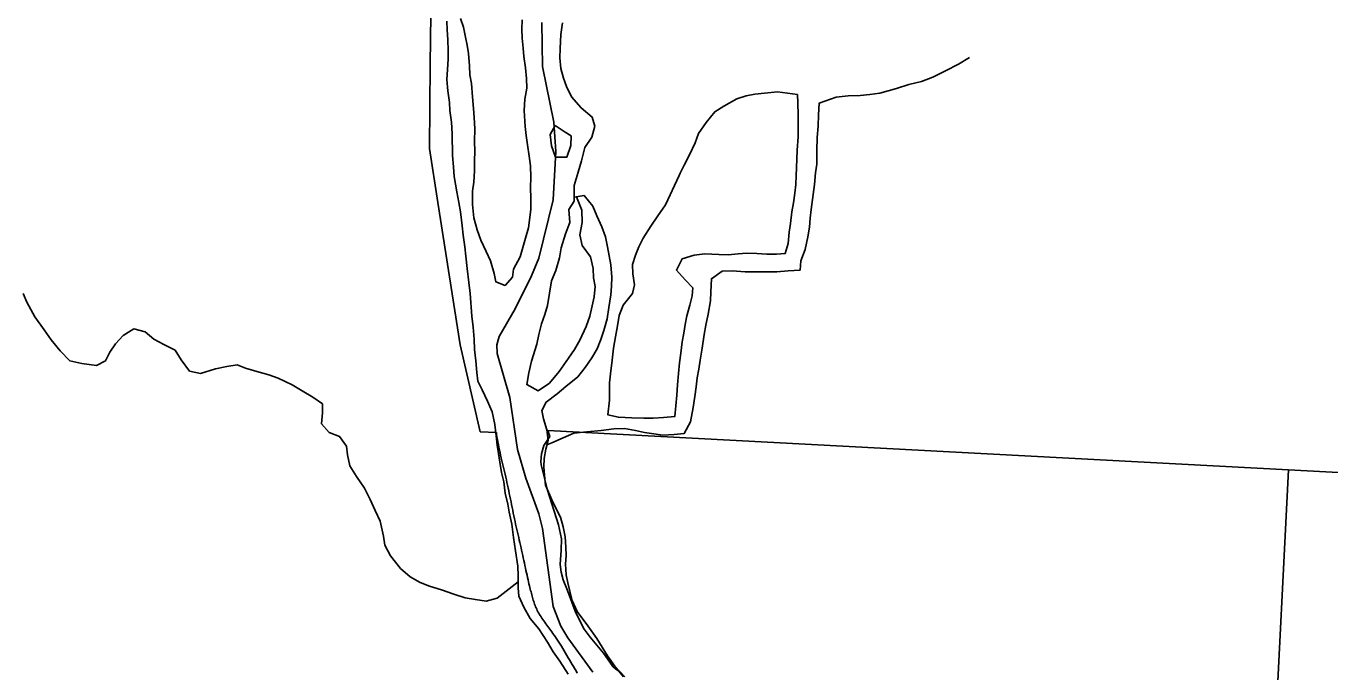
# Model space of a CAD drawing. Extents: x 114843 to 284848, y 317643 to 566895.
# Drawn here: x 199714 to 207782, y 322389 to 326386 of the extents above; entities that cross this region are included whole.
import ezdxf

# ---------------------------------------------------------------- set-up
doc = ezdxf.new("R2010")
doc.units = 0
for name, color, linetype in [('GM_X_Corporation', 7, 'Continuous'), ('GM_X_Major_River', 7, 'Continuous'), ('GM_X_Minor_Lake', 7, 'Continuous'), ('GM_X_Minor_River', 7, 'Continuous'), ('GM_X_Section', 7, 'Continuous'), ('GM_X_Township', 7, 'Continuous')]:
    doc.layers.add(name, color=color, linetype=linetype)

msp = doc.modelspace()

# ---------------------------------------------------------------- linework, layer by layer
at = {"layer": 'GM_X_Corporation'}
msp.add_lwpolyline([(202218.1, 326458.1), (202215.1, 326147.7), (202210.4, 325628.6), (202262.6, 325295.2), (202400, 324413.6), (202523.9, 323875.2), (202623.7, 323869.7), (202625.1, 323860.3), (202627.6, 323844.3), (202630.3, 323828.2), (202633.1, 323811.9), (202636.2, 323795.5), (202639.4, 323779.1), (202642.7, 323762.6), (202646.3, 323746), (202649.9, 323729.4), (202653.7, 323712.7), (202657.6, 323696), (202661.6, 323679.2), (202665.6, 323662.5), (202669.7, 323645.7), (202673.8, 323628.8), (202677.9, 323612), (202681.9, 323595.1), (202685.8, 323578.2), (202689.6, 323561.3), (202693.3, 323544.4), (202696.9, 323527.4), (202700.4, 323510.4), (202703.9, 323493.3), (202707.4, 323476.1), (202710.9, 323458.8), (202714.4, 323441.5), (202717.9, 323424.1), (202721.4, 323406.6), (202725, 323389), (202728.6, 323371.5), (202732.2, 323354.1), (202735.8, 323336.8), (202739.5, 323319.7), (202743.2, 323302.7), (202746.9, 323286), (202750.7, 323269.6), (202754.4, 323253.3), (202758.2, 323237.1), (202761.9, 323221.1), (202765.6, 323205.2), (202769.3, 323189.3), (202772.9, 323173.5), (202776.5, 323157.6), (202780, 323141.8), (202783.4, 323126), (202786.8, 323110.2), (202790.2, 323094.5), (202793.6, 323078.7), (202796.9, 323063.1), (202800.3, 323047.5), (202803.6, 323031.9), (202806.9, 323016.6), (202810.2, 323001.5), (202813.4, 322986.7), (202816.6, 322972.5), (202819.7, 322958.8), (202822.7, 322945.9), (202825.6, 322933.7), (202828.3, 322922.4), (202831, 322911.8), (202833.5, 322901.9), (202835.9, 322892.6), (202838.3, 322883.7), (202840.7, 322875.2), (202843, 322866.8), (202845.3, 322858.5), (202847.6, 322850.2), (202849.9, 322841.9), (202852.3, 322833.6), (202854.8, 322825.3), (202857.4, 322817), (202860.2, 322808.8), (202863.1, 322800.6), (202866.3, 322792.6), (202869.7, 322784.6), (202873.3, 322776.7), (202877.2, 322768.8), (202881.4, 322760.9), (202885.8, 322753.1), (202890.4, 322745.1), (202895.3, 322737.1), (202900.4, 322729.1), (202905.8, 322720.9), (202911.4, 322712.6), (202917.2, 322704.2), (202923.2, 322695.7), (202929.3, 322687.3), (202935.4, 322678.7), (202941.7, 322670.2), (202948, 322661.7), (202954.3, 322653.2), (202960.7, 322644.7), (202967.1, 322635.9), (202973.7, 322626.9), (202980.4, 322617.4), (202987.3, 322607.5), (202994.5, 322596.9), (203002, 322585.6), (203009.7, 322573.5), (203017.7, 322560.7), (203026, 322547.3), (203034.4, 322533.5), (203042.8, 322519.4), (203051.4, 322505.2), (203059.9, 322490.9), (203068.5, 322476.7), (203076.9, 322462.7), (203085.2, 322448.9), (203093.3, 322435.3), (203101.3, 322421.8), (203109.2, 322408.3), (203116.8, 322394.8), (203124.3, 322381.2)], dxfattribs=at)
at = {"layer": 'GM_X_Major_River'}
for points in [[(202317.1, 326417.3), (202320, 326363.2), (202323, 326301), (202326.1, 326234.9), (202325, 326180.7), (202322.1, 326116.5), (202317.1, 326056.3), (202324.2, 325986.2), (202333.4, 325914.1), (202336.2, 325864.1), (202345.4, 325792), (202350.6, 325719.9), (202352.8, 325585.6), (202357.9, 325515.5), (202362.9, 325455.4), (202378.5, 325359.4), (202391.5, 325293.4), (202402.5, 325235.5), (202411.9, 325149.4), (202418.8, 325091.3), (202428, 325019.3), (202435, 324961.2), (202442.2, 324885.2), (202453.6, 324799.1), (202460.7, 324731.1), (202473, 324590.9), (202480.2, 324522.8), (202485.4, 324448.7), (202488.4, 324384.6), (202497.6, 324314.6), (202502.7, 324242.5), (202509.6, 324188.4), (202536.5, 324134.7), (202569.6, 324065.1), (202598.7, 323999.4), (202614, 323919.5), (202623.1, 323849.4), (202628.1, 323791.4), (202636.9, 323741.4), (202645.8, 323687.4), (202654.8, 323623.4), (202669.8, 323565.4), (202678.9, 323495.4), (202694, 323427.5), (202702.9, 323377.5), (202720.1, 323303.6), (202729.4, 323221.5), (202742.8, 323137.5), (202756.3, 323043.5), (202759.3, 322983.4), (202758.5, 322909.2), (202763.4, 322857.1), (202794.5, 322789.5), (202833.6, 322719.9), (202886.6, 322654.7), (202939.9, 322573.3), (202974.9, 322513.8), (203015.8, 322456.3), (203067.1, 322374.9)], [(202782.8, 326425.1), (202781.7, 326366.9), (202782.7, 326310.8), (202789.7, 326248.7), (202794.5, 326198.6), (202803.6, 326128.6), (202810.7, 326062.5), (202811.7, 326002.4), (202800.8, 325934), (202796, 325863.7), (202801.6, 325763.6), (202808.5, 325709.5), (202815.5, 325651.5), (202826.6, 325581.5), (202835.6, 325521.5), (202836.8, 325449.3), (202835.8, 325387.1), (202836.9, 325319), (202838, 325250.8), (202821.9, 325138.2), (202805, 325073.8), (202770.9, 324956.9), (202730.1, 324882), (202723, 324831.7), (202677.8, 324780.8), (202619.5, 324803.9), (202610.6, 324853.9), (202587.4, 324933.7), (202560.4, 324991.4), (202527.3, 325061.1), (202504.3, 325124.9), (202485.1, 325198.7), (202475.7, 325282.8), (202476.3, 325365), (202483.4, 325419.3), (202488.3, 325489.6), (202489.3, 325551.8), (202490.3, 325611.9), (202489.3, 325672.1), (202490, 325750.3), (202486.9, 325820.5), (202481.9, 325876.5), (202476.7, 325948.6), (202469.4, 326030.7), (202460.5, 326084.7), (202457.6, 326140.8), (202450.4, 326216.9), (202443.5, 326267), (202432.7, 326316.9), (202419.7, 326378.9), (202402.8, 326432.7)], [(203173.9, 324273.8), (203214.9, 324332.6), (203248, 324389.3), (203271, 324445.9), (203288.1, 324502.3), (203308.9, 324574.9), (203319.7, 324645.2), (203332.4, 324723.7), (203335.6, 324775.8), (203338.7, 324832.1), (203331.4, 324908.1), (203322.5, 324964.1), (203311.6, 325020.1), (203298.6, 325082), (203275.6, 325143.8), (203246.5, 325211.5), (203221.5, 325271.3), (203166.4, 325338.5), (203104.6, 325327.5), (203105.5, 325399.7), (203130.1, 325482.3), (203150.9, 325552.8), (203171.6, 325635.4), (203214.5, 325698.3), (203233.4, 325766.8), (203216.5, 325822.7), (203147.6, 325879.7), (203088.5, 325948.9), (203057.4, 326012.5), (203038.6, 326064.4), (203023.6, 326124.3), (203016.5, 326190.3), (203017.6, 326246.5), (203022.2, 326334.8), (203033, 326407.2)], [(202986.9, 325771.7), (202956.3, 325716), (202965.5, 325644), (202990.7, 325574.2), (203060.6, 325575.4), (203085.4, 325648), (203086.4, 325706.2), (203050.2, 325730)], [(203050.2, 325730), (202986.9, 325771.7)], [(203105.7, 325302.6), (203071.9, 325250.7), (203079.2, 325170.6), (203052.4, 325100), (203025.8, 325013.3), (203014.9, 324950.9), (202992.2, 324872.3), (202965.2, 324809.7), (202939.7, 324656.9), (202922.7, 324600.4), (202903.6, 324544), (202886.7, 324477.5), (202873.7, 324417.1), (202841.4, 324312.3), (202824.6, 324239.8), (202811.8, 324167.4), (202882.4, 324128.5), (202951.6, 324175.8), (203012.4, 324249), (203071, 324330.2), (203108.1, 324385), (203141.2, 324441.7), (203179.8, 324526.6), (203202.7, 324591.1), (203217.6, 324655.6), (203228.7, 324709.9), (203235.7, 324774.2), (203224.8, 324828.1), (203223.8, 324886.3), (203206.7, 324958.2), (203155.5, 325027.5), (203140.5, 325093.4), (203155.2, 325169.9), (203152, 325246), (203120.2, 325330.2)], [(203120.2, 325330.2), (203104.8, 325327.5)], [(203104.8, 325327.5), (203105.7, 325302.6)], [(203419.2, 322358.8), (203356.2, 322423.9), (203311.2, 322489.3), (203245.4, 322596.5), (203190.2, 322673.8), (203124.7, 322762.9), (203093.6, 322830.6), (203078.7, 322888.5), (203065.9, 322940.4), (203055, 322990.4), (203052, 323056.5), (203055.1, 323108.7), (203054.2, 323160.8), (203049.2, 323224.9), (203036.2, 323286.9), (203021.2, 323346.8), (202973.7, 323440.2), (202928, 323543.7), (202921, 323603.8), (202918.1, 323657.9), (202919.3, 323710), (202930.3, 323768.4), (202943.4, 323822.7), (202936.4, 323886.8), (202915.3, 323954.6), (202904.4, 324006.6), (202931.5, 324059.2), (203000.7, 324110.4), (203053.9, 324155.5), (203126.9, 324214.8), (203173.9, 324273.8)]]:
    msp.add_lwpolyline(points, dxfattribs=at)
at = {"layer": 'GM_X_Minor_Lake'}
for points in [[(203754.6, 325460.6), (203670.9, 325280), (203623.5, 325211.5), (203580.1, 325146.9), (203532.8, 325074.4), (203505.3, 325020), (203483.8, 324967.7), (203466.3, 324909.5), (203468.8, 324853.4), (203479.4, 324785.3), (203465.9, 324731.1), (203408.6, 324658.5), (203383.2, 324594.1), (203373.7, 324529.9), (203360.3, 324463.7), (203349, 324393.4), (203339.6, 324319.2), (203330.4, 324233), (203322.9, 324178.8), (203323.8, 324070.6), (203312.6, 323980.3), (203378.7, 323964.9), (203462.6, 323961.6), (203536.6, 323960.3), (203594.5, 323958.8), (203658.4, 323963.4), (203728.3, 323970.1), (203741.1, 324102.4), (203744.6, 324166.6), (203749.9, 324236.8), (203757.4, 324300.9), (203764.8, 324361.1), (203774.2, 324431.3), (203783.7, 324485.5), (203791.2, 324539.7), (203802.8, 324591.9), (203820.2, 324658.2), (203835.6, 324716.4), (203839.2, 324766.6), (203792.8, 324816.2), (203738.3, 324875.8), (203773.7, 324946.3), (203847.4, 324969), (203913.3, 324975.6), (204001.2, 324972.4), (204059.2, 324970.9), (204119.1, 324975.5), (204173, 324980), (204235, 324978.5), (204296.9, 324975.1), (204356.9, 324973.6), (204410.8, 324978.1), (204430.2, 325040.4), (204435.6, 325110.6), (204443.1, 325164.8), (204452.5, 325237), (204462, 325291.2), (204471.4, 325351.4), (204477, 325405.5), (204478.5, 325459.6), (204482, 325511.8), (204483.6, 325561.9), (204485.1, 325618), (204490.4, 325700.2), (204491.9, 325758.3), (204491.2, 325834.5), (204488.5, 325910.6), (204488.1, 325962.7)], [(204488.1, 325962.7), (204364, 325979.6), (204282.2, 325970.8), (204222.3, 325964.3), (204170.5, 325953.8), (204112.7, 325935.3), (204031.2, 325890.4), (203975.5, 325855.9), (203922.2, 325789.3), (203874.8, 325720.7), (203853.3, 325664.4), (203818, 325589.9), (203786.6, 325525.5), (203761.1, 325475.2), (203754.6, 325460.6)]]:
    msp.add_lwpolyline(points, dxfattribs=at)
at = {"layer": 'GM_X_Minor_River'}
for points in [[(202936.5, 323794), (202967.7, 323807.1), (203037.1, 323838.3), (203102.6, 323867.5), (203184.4, 323874.9), (203272.3, 323882.4), (203350.1, 323893.7), (203416, 323894.8), (203484.2, 323883.9), (203540.3, 323870.9), (203598.5, 323861.8), (203654.6, 323854.7), (203724.5, 323857.9), (203786.3, 323865), (203825.1, 323935.8), (203841.7, 324026.3), (203852.6, 324092.7), (203859.6, 324153), (203866.6, 324209.2), (203877.7, 324263.6), (203884.8, 324317.8), (203897.6, 324392.2), (203910.2, 324476.7), (203919.3, 324535), (203934.1, 324603.4), (203948.8, 324685.9), (203951.8, 324742.1), (203954.5, 324822.3), (204021.7, 324869.6), (204083.7, 324870.6), (204163.7, 324866), (204229.7, 324865.1), (204301.7, 324864.3), (204359.6, 324865.2), (204429.5, 324870.4), (204503.4, 324875.7), (204508.4, 324933.9), (204535.3, 325002.6), (204552, 325081.1), (204561, 325141.4), (204566.1, 325197.6), (204571.2, 325251.8), (204592.7, 325404.6), (204599.5, 325476.9), (204606.6, 325531.2), (204607.2, 325615.4), (204609.9, 325695.7), (204614.7, 325766), (204617.6, 325836.2), (204620.4, 325908.4), (204725.7, 325946.3), (204801.6, 325953.6), (204875.5, 325956.9), (204935.3, 325961.9), (204997.2, 325970.9), (205100.6, 326000.7), (205176.2, 326024.1), (205253.9, 326043.4), (205325.4, 326070.7), (205402.7, 326108.1), (205484, 326149.6), (205551.3, 326190.8)], [(199696.1, 324730.8), (199719, 324677), (199768.4, 324585.6), (199825.7, 324506.3), (199868.7, 324444.9), (199923.8, 324375.6), (199984.8, 324314.5), (200059, 324297.7), (200149.2, 324285.1), (200204.7, 324314.1), (200231.8, 324368.7), (200266.9, 324419.5), (200314.1, 324470.4), (200381.4, 324511.6), (200449.6, 324494.7), (200504.3, 324447.5), (200566.9, 324414.5), (200635.4, 324379.5), (200674.3, 324320), (200725.5, 324250.7), (200793.7, 324235.8), (200885.1, 324265.4)], [(200885.1, 324265.4), (200954.9, 324278.6), (201020.7, 324289.7), (201071, 324268.5), (201141.3, 324247.7), (201215.6, 324226.8), (201273.9, 324207.8), (201360.6, 324165.1), (201421.1, 324128), (201487.8, 324089), (201548.4, 324047.9), (201547.3, 323991.8), (201542.4, 323923.5), (201589.3, 323870.2), (201653.7, 323845.2), (201696.6, 323785.7), (201703.5, 323731.7), (201716.6, 323663.7), (201757.7, 323598.3), (201806.8, 323526.9), (201842, 323455.3), (201873.1, 323387.6), (201904.1, 323322), (201925.7, 323228.1), (201932.6, 323174.1), (201969.6, 323106.5), (202030.9, 323029.3), (202089.7, 322978.2), (202152.2, 322943.1), (202210.6, 322920), (202284.9, 322897.2), (202361.4, 322870.4), (202431.7, 322847.5), (202493.8, 322836.6), (202560, 322825.7), (202629.6, 322844.9), (202758.9, 322947.1)]]:
    msp.add_lwpolyline(points, dxfattribs=at)
at = {"layer": 'GM_X_Section'}
msp.add_lwpolyline([(203409.5, 322357.7), (203381.5, 322393.6), (203361.5, 322407.6), (203343.5, 322421.6), (203311.4, 322469.6), (203287.4, 322505.6), (203205.2, 322603.5), (203167.2, 322653.5), (203143.2, 322701.4), (203111.1, 322765.4), (203063, 322893.4), (203036.9, 322959.3), (203024.9, 323005.3), (203018.8, 323053.3), (203024.7, 323141.4), (203026.7, 323213.4), (203008.5, 323299.3), (202940.3, 323513.3), (202900.2, 323671.3), (202898.2, 323691.3), (202902.1, 323739.3), (202918.1, 323789.3), (202954, 323845.4), (202942, 323883.3), (207526.4, 323638.7), (207259, 318365.5)], dxfattribs=at)
msp.add_lwpolyline([(207526.4, 323638.7), (212919.7, 323351.6), (212602.4, 318028.2), (207259, 318365.5)], close=True, dxfattribs=at)
at = {"layer": 'GM_X_Township'}
for points in [[(202904.2, 326408.6), (202908.7, 326135.9), (202980.3, 325792.2), (202991.3, 325609.1), (202976.2, 325310.8), (202886.1, 324950.3), (202842, 324839.3), (202739.4, 324637), (202640.2, 324464.9), (202627.1, 324412.6), (202627.9, 324360.4), (202706.4, 324087), (202753.7, 323764.9), (202806.6, 323587.4), (202886.1, 323368.1), (202909.6, 323276.3), (202975.5, 322794.1), (203023.5, 322672.5), (203066.7, 322599.1), (203220.9, 322387.4)], [(203220.9, 322387.4), (203066.7, 322599.1), (203023.5, 322672.5), (202975.5, 322794.1), (202909.6, 323276.3), (202886.1, 323368.1), (202806.6, 323587.4), (202753.7, 323764.9), (202706.4, 324087), (202627.9, 324360.4), (202627.1, 324412.6), (202640.2, 324464.9), (202739.4, 324637), (202842, 324839.3), (202886.1, 324950.3), (202976.2, 325310.8), (202991.3, 325609.1), (202980.3, 325792.2), (202908.7, 326135.9), (202904.2, 326408.6)]]:
    msp.add_lwpolyline(points, dxfattribs=at)

doc.saveas('drawing.dxf')
